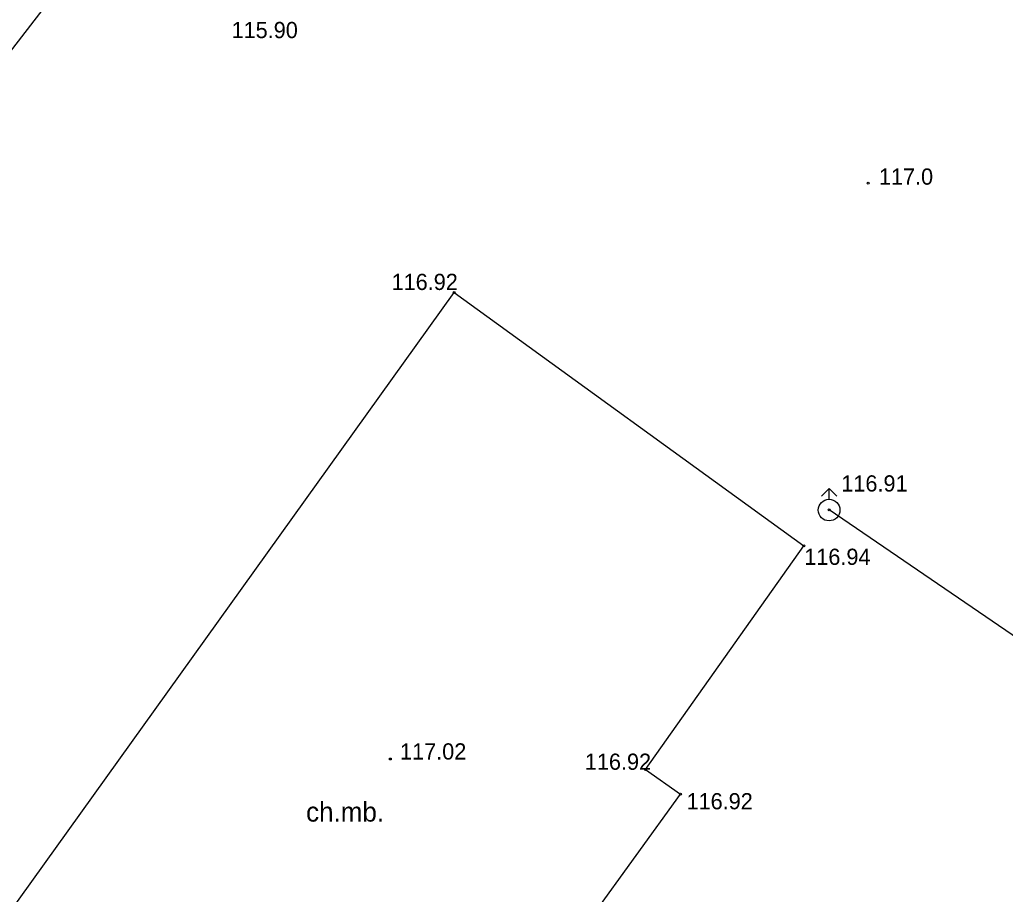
# Model space of a CAD drawing. Extents: x 6434771 to 6436222, y 5663454 to 5664782.
# Drawn here: x 6435606.44 to 6435652.07, y 5663605.14 to 5663645.64 of the extents above; entities that cross this region are included whole.
import ezdxf

# ---------------------------------------------------------------- set-up
doc = ezdxf.new("R2010")
doc.units = 0
for name, color, linetype in [('Warstwa 12', 7, 'Continuous'), ('Warstwa 13', 7, 'Continuous'), ('Warstwa 14', 7, 'Continuous'), ('Warstwa 25', 7, 'Continuous'), ('Warstwa 4', 7, 'Continuous'), ('Warstwa 6', 7, 'Continuous'), ('Warstwa 9', 7, 'Continuous')]:
    doc.layers.add(name, color=color, linetype=linetype)

msp = doc.modelspace()

# ---------------------------------------------------------------- linework, layer by layer
at = {"layer": 'Warstwa 12'}
for points in [[(6435616.649, 5663663.165), (6435616.261, 5663661.285), (6435608.187, 5663647.021), (6435597.641, 5663633.357), (6435587.173, 5663617.963), (6435578.019, 5663605.151)], [(6435673.474, 5663602.756), (6435643.916, 5663622.934)]]:
    msp.add_lwpolyline(points, dxfattribs=at)
at = {"layer": 'Warstwa 13'}
msp.add_circle((6435645.73, 5663638.07), 0.045, dxfattribs=at)
at = {"layer": 'Warstwa 25'}
for centre in [(6435626.55, 5663633.01), (6435642.75, 5663621.27), (6435623.6, 5663611.4), (6435635.41, 5663610.92), (6435637.04, 5663609.77)]:
    msp.add_circle(centre, 0.045, dxfattribs=at)
at = {"layer": 'Warstwa 4'}
for points in [[(6435643.563, 5663623.574), (6435643.917, 5663623.928)], [(6435644.271, 5663623.574), (6435643.917, 5663623.928)], [(6435643.917, 5663623.428), (6435643.917, 5663623.928)]]:
    msp.add_lwpolyline(points, dxfattribs=at)
msp.add_circle((6435643.917, 5663622.928), 0.5, dxfattribs=at)
at = {"layer": 'Warstwa 6'}
msp.add_circle((6435643.917, 5663622.934), 0.045, dxfattribs=at)
at = {"layer": 'Warstwa 9'}
for p, q in [((6435602.86, 5663599.95), (6435626.55, 5663633.01)), ((6435626.55, 5663633.01), (6435642.75, 5663621.27)), ((6435635.41, 5663610.92), (6435642.75, 5663621.27)), ((6435635.41, 5663610.92), (6435637.04, 5663609.77)), ((6435628.15, 5663597.51), (6435637.04, 5663609.77))]:
    msp.add_line(p, q, dxfattribs=at)

# ---------------------------------------------------------------- texts
at = {"layer": 'Warstwa 13'}
msp.add_text('117.0', height=0.75, dxfattribs=at).set_placement((6435646.222, 5663637.998))
at = {"layer": 'Warstwa 14'}
msp.add_text('115.90', height=0.75, dxfattribs=at).set_placement((6435616.249, 5663644.784))
at = {"layer": 'Warstwa 25'}
for s, p in [('116.92', (6435623.658, 5663633.12)), ('116.94', (6435642.766, 5663620.391)), ('117.02', (6435624.05, 5663611.377)), ('116.92', (6435632.606, 5663610.901)), ('116.92', (6435637.315, 5663609.071))]:
    msp.add_text(s, height=0.75, dxfattribs=at).set_placement(p)
at = {"layer": 'Warstwa 6'}
msp.add_text('116.91', height=0.75, dxfattribs=at).set_placement((6435644.482, 5663623.788))
at = {"layer": 'Warstwa 9'}
msp.add_text('ch.mb.', height=0.9, dxfattribs=at).set_placement((6435619.699, 5663608.502))

doc.saveas('drawing.dxf')
